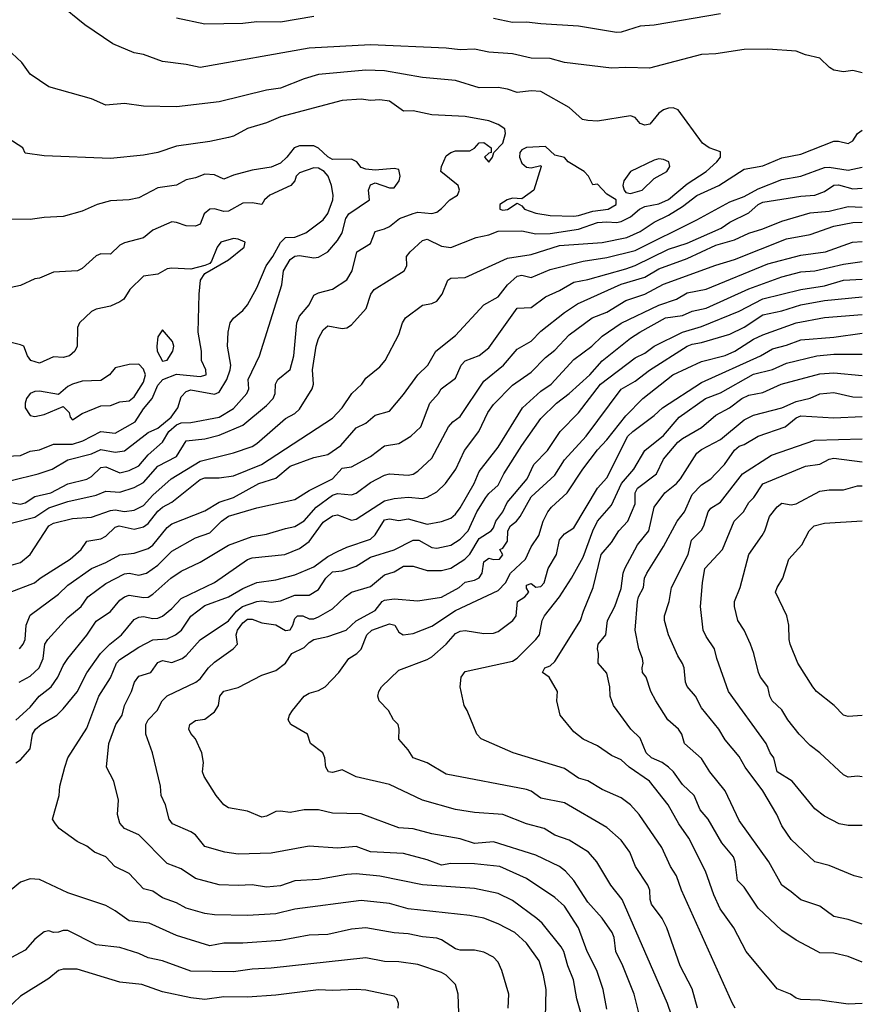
# Model space of a CAD drawing. Header units: metres. Extents: x -46681 to -43747, y -240911 to -237677.
# Tile 1029 of 1056: x -43836 to -43747, y -238302 to -238198. Entities that reach past the tile are written whole.
import ezdxf

# ---------------------------------------------------------------- set-up
doc = ezdxf.new("R2010")
doc.units = ezdxf.units.M
doc.layers.add('CONTOUR_INDEX', color=1, linetype='Continuous')
doc.layers.add('CONTOUR_INTER', color=3, linetype='Continuous')

msp = doc.modelspace()

# ---------------------------------------------------------------- linework, layer by layer
at = {"layer": 'CONTOUR_INDEX'}
for points, elevation in [([(-43836.6, -238249.05), (-43835.6, -238249.2), (-43835.1, -238249.08), (-43834.1, -238248.39), (-43832.4, -238248.02), (-43830.6, -238247.05), (-43828.6, -238246.57), (-43828.1, -238246.29), (-43827.1, -238245.33), (-43826.6, -238245.28), (-43825.1, -238245.9), (-43824.1, -238245.65), (-43823.1, -238245.15), (-43822.1, -238244.01), (-43820.6, -238242.67), (-43819.92, -238241.52), (-43819.1, -238240.83), (-43818.6, -238240.61), (-43817.6, -238240.57), (-43814.6, -238240), (-43813.1, -238239.08), (-43811.66, -238237.52), (-43811.45, -238237.02), (-43811.52, -238236.02), (-43810.33, -238233.52), (-43807.97, -238226.02), (-43807.78, -238224.52), (-43807.1, -238223.34), (-43806.6, -238222.98), (-43806.1, -238222.93), (-43804.6, -238223.15), (-43804.1, -238223.08), (-43803.1, -238222.52), (-43802.1, -238221.32), (-43801.6, -238220.52), (-43801.21, -238219.02), (-43800.89, -238218.52), (-43798.71, -238217.02), (-43798.8, -238216.02), (-43798.6, -238215.43), (-43798.1, -238215.22), (-43796.6, -238215.75), (-43796.1, -238215.75), (-43795.57, -238215.02), (-43795.46, -238214.52), (-43795.6, -238213.82), (-43796.1, -238213.72), (-43798.1, -238213.9), (-43799.1, -238213.77), (-43799.6, -238213.6), (-43800.05, -238213.02), (-43800.6, -238212.74), (-43802.6, -238212.75), (-43803.1, -238212.48), (-43804.1, -238211.55), (-43804.6, -238211.32), (-43806.1, -238211.32), (-43806.67, -238211.52), (-43807.43, -238212.52), (-43808.1, -238213.15), (-43809.1, -238213.57), (-43811.1, -238213.88), (-43813.1, -238214.43), (-43814.1, -238214.84), (-43815.1, -238214.4), (-43816.1, -238214.32), (-43817.1, -238214.71), (-43818.1, -238214.93), (-43819.1, -238215.49), (-43821.1, -238215.77), (-43823.1, -238216.81), (-43824.1, -238217.03), (-43826.1, -238217.12), (-43827.51, -238217.52), (-43829.1, -238218.21), (-43831.1, -238218.78), (-43833.1, -238218.89), (-43834.6, -238219.12), (-43837.6, -238219.06)], 75), ([(-43835.76, -238268.02), (-43834.6, -238267.41), (-43833.62, -238266.52), (-43833.2, -238265.52), (-43833.05, -238264.02), (-43832.73, -238263.52), (-43830.6, -238261.19), (-43829.19, -238260.02), (-43828.47, -238259.02), (-43826.6, -238257.59), (-43824.6, -238256.58), (-43824.1, -238256.52), (-43823.1, -238256.71), (-43822.27, -238256.52), (-43821.1, -238255.67), (-43819.6, -238254.19), (-43817.1, -238252.77), (-43815.6, -238252.25), (-43814.34, -238251.02), (-43813.6, -238250.47), (-43810.6, -238249.6), (-43806.6, -238248.72), (-43805.1, -238247.78), (-43802.6, -238246.55), (-43801.6, -238245.42), (-43800.6, -238245.25), (-43798.6, -238244.17), (-43797.1, -238243.04), (-43795.6, -238242.78), (-43794.33, -238242.02), (-43793.29, -238241.02), (-43792.32, -238238.52), (-43791.41, -238237.52), (-43791.12, -238237.02), (-43789.6, -238235.87), (-43789.01, -238234.52), (-43788.6, -238234.05), (-43787.1, -238233.5), (-43786.1, -238232.69), (-43783.1, -238228.5), (-43781.6, -238228.43), (-43780.1, -238227.29), (-43778.6, -238226.63), (-43777.1, -238225.75), (-43775.6, -238225.46), (-43771.6, -238224.34), (-43770.6, -238223.97), (-43767.1, -238222.23), (-43765.1, -238221.62), (-43761.53, -238220.02), (-43760.6, -238219.4), (-43758.6, -238218.39), (-43757.62, -238217.52), (-43757.1, -238217.27), (-43753.1, -238216.64), (-43751.6, -238216.52), (-43750.6, -238216.13), (-43749.6, -238215.49), (-43749.1, -238215.43), (-43747.6, -238215.88), (-43746.6, -238215.79)], 80), ([(-43773.6, -238302.62), (-43773.99, -238300.52), (-43774.66, -238298.52), (-43775.69, -238296.52), (-43776.62, -238294.02), (-43778.1, -238291.74), (-43779.1, -238290.79), (-43782.1, -238288.79), (-43784.92, -238287.52), (-43787.6, -238287.23), (-43790.1, -238287.21), (-43791.1, -238287.37), (-43792.6, -238286.82), (-43795.1, -238286.16), (-43798.6, -238285.96), (-43800.1, -238285.4), (-43802.1, -238285.59), (-43805.1, -238285.37), (-43809.1, -238286.12), (-43812.6, -238286.21), (-43814.01, -238286.02), (-43816.1, -238285.42), (-43817.1, -238284.18), (-43817.6, -238283.85), (-43819.54, -238283.02), (-43819.88, -238282.52), (-43820.27, -238281.02), (-43820.73, -238280.02), (-43820.79, -238279.02), (-43821.66, -238275.52), (-43822.36, -238273.52), (-43822.36, -238272.52), (-43822.1, -238272.02), (-43821.16, -238271.02), (-43820.63, -238270.02), (-43820.1, -238269.47), (-43817.07, -238268.02), (-43816.6, -238267.68), (-43815.72, -238266.52), (-43815.1, -238265.93), (-43813.12, -238264.52), (-43812.66, -238264.02), (-43812.79, -238263.02), (-43812.66, -238262.52), (-43812.1, -238261.75), (-43811.6, -238261.37), (-43811.1, -238261.38), (-43810.1, -238261.75), (-43808.6, -238261.97), (-43807.6, -238262.58), (-43807.1, -238262.51), (-43806.8, -238262.02), (-43806.6, -238261.29), (-43806.3, -238261.02), (-43805.75, -238261.02), (-43805.1, -238261.35), (-43804.6, -238261.33), (-43804.1, -238261.13), (-43802.6, -238260.28), (-43801.29, -238259.02), (-43800.6, -238258.53), (-43798.6, -238257.91), (-43797.1, -238256.69), (-43796.1, -238256.35), (-43795.1, -238255.77), (-43794.1, -238255.77), (-43792.6, -238256.23), (-43791.1, -238256.22), (-43790.1, -238255.99), (-43788.63, -238255.02), (-43788.1, -238254.51), (-43787.1, -238252.84), (-43785.84, -238252.02), (-43785.6, -238251.7), (-43785.34, -238251.02), (-43784.62, -238250.02), (-43784.13, -238249.02), (-43782.04, -238246.52), (-43781.31, -238245.02), (-43779.88, -238243.52), (-43778.55, -238241.52), (-43776.6, -238239.55), (-43774.29, -238236.52), (-43770.6, -238233.75), (-43769.6, -238233.23), (-43768.6, -238232.51), (-43765.62, -238231.02), (-43763.6, -238230.43), (-43759.6, -238228.81), (-43757.1, -238227.51), (-43753.1, -238226.52), (-43750.6, -238226.14), (-43748.6, -238225.51), (-43746.6, -238225.41)], 85), ([(-43746.6, -238302.03), (-43748.1, -238302.07), (-43751.1, -238301.66), (-43753.1, -238301.61), (-43753.6, -238301.45), (-43754.19, -238301.02), (-43755.6, -238300.48), (-43758.88, -238296.52), (-43760.18, -238294.02), (-43761.62, -238292.02), (-43762.3, -238290.52), (-43763.19, -238288.02), (-43764.95, -238284.52), (-43765.99, -238283.02), (-43767.14, -238281.02), (-43769.1, -238278.51), (-43771.23, -238277.02), (-43772.1, -238276.25), (-43773.1, -238275.8), (-43774.6, -238274.77), (-43776.1, -238274.07), (-43777.1, -238273.27), (-43778.55, -238271.52), (-43778.88, -238270.02), (-43778.84, -238269.02), (-43779.72, -238267.52), (-43780.41, -238267.02), (-43780.18, -238266.52), (-43779.6, -238266.31), (-43779.1, -238265.85), (-43776.38, -238261.52), (-43776.09, -238260.52), (-43775.05, -238258.02), (-43774.2, -238254.52), (-43773.1, -238253.26), (-43772.33, -238252.02), (-43771.4, -238251.02), (-43770.6, -238249.16), (-43770.6, -238248.02), (-43770.38, -238247.52), (-43768.36, -238246.02), (-43767.6, -238244.45), (-43766.1, -238242.67), (-43765.6, -238242.25), (-43763.6, -238241.11), (-43762.1, -238239.81), (-43760.63, -238239.02), (-43759.35, -238238.02), (-43758.6, -238237.7), (-43757.1, -238237.41), (-43755.16, -238236.52), (-43751.1, -238235.44), (-43749.6, -238235.34), (-43746.6, -238235.61)], 90), ([(-43746.6, -238278.06), (-43747.1, -238277.98), (-43748.1, -238278.07), (-43748.6, -238277.84), (-43751.1, -238275.52), (-43752.1, -238274.74), (-43753.28, -238273.52), (-43754.46, -238272.02), (-43755.1, -238270.96), (-43756.11, -238270.02), (-43756.36, -238269.52), (-43756.57, -238268.52), (-43757.35, -238267.52), (-43757.56, -238267.02), (-43758.05, -238265.02), (-43758.42, -238264.02), (-43759.1, -238262.53), (-43759.75, -238261.52), (-43760.11, -238260.02), (-43760.11, -238259.52), (-43759.51, -238258.02), (-43758.58, -238254.52), (-43757.18, -238252.52), (-43756.9, -238252.02), (-43756.4, -238250.52), (-43755.6, -238249.48), (-43755.1, -238249.11), (-43754.1, -238249.29), (-43753.6, -238249.16), (-43751.1, -238247.84), (-43750.1, -238247.69), (-43748.6, -238247.68), (-43747.1, -238247.26), (-43746.6, -238247.29)], 95), ([(-43795.69, -238302.52), (-43795.62, -238302.02), (-43795.8, -238301.52), (-43796.1, -238301.24), (-43796.6, -238301.12), (-43799.1, -238300.6), (-43800.1, -238300.52), (-43802.6, -238300.64), (-43804.1, -238300.58), (-43808.6, -238301.13), (-43811.6, -238301.34), (-43814.1, -238301.3), (-43816.1, -238301.59), (-43817.6, -238301.43), (-43820.6, -238300.78), (-43822.77, -238300.02), (-43825.1, -238299.75), (-43829.6, -238298.39), (-43831.1, -238298.37), (-43831.6, -238298.52), (-43832.6, -238299.36), (-43835.6, -238301.24), (-43837.1, -238302.66)], 80)]:
    msp.add_lwpolyline(points, dxfattribs=dict(at, elevation=elevation))
at = {"layer": 'CONTOUR_INTER'}
for points, elevation in [([(-43746.6, -238203.59), (-43747.6, -238203.36), (-43748.6, -238203.49), (-43749.6, -238203.3), (-43750.05, -238203.02), (-43751.1, -238202.03), (-43752.6, -238201.71), (-43753.6, -238201.32), (-43756.6, -238201.11), (-43759.1, -238201.12), (-43762.1, -238201.58), (-43763.6, -238201.66), (-43769.1, -238203.11), (-43771.6, -238203.03), (-43773.1, -238203.11), (-43778.1, -238202.51), (-43779.6, -238202.1), (-43781.6, -238202.04), (-43783.6, -238201.58), (-43786.1, -238201.4), (-43787.6, -238201.11), (-43789.1, -238201.17), (-43790.6, -238200.99), (-43798.6, -238200.65), (-43805.1, -238200.98), (-43816.6, -238203.04), (-43818.1, -238202.7), (-43820.6, -238202.4), (-43822.6, -238201.66), (-43823.6, -238201.48), (-43825.85, -238200.52), (-43828.82, -238198.52), (-43831.6, -238196.25)], 78), ([(-43804.6, -238197.65), (-43808.1, -238198.23), (-43810.6, -238198.19), (-43812.1, -238198.37), (-43816.1, -238198.44), (-43819.1, -238197.81)], 79), ([(-43761.6, -238197.37), (-43768.6, -238198.57), (-43770.1, -238198.68), (-43772.1, -238199.29), (-43772.6, -238199.33), (-43776.6, -238198.65), (-43780.6, -238198.43), (-43782.1, -238198.23), (-43783.6, -238198.28), (-43785.6, -238197.86)], 79), ([(-43836.6, -238255.65), (-43835.6, -238255.37), (-43834.6, -238254.52), (-43832.6, -238251.49), (-43832.1, -238251.21), (-43830.1, -238250.72), (-43828.1, -238250.58), (-43826.1, -238249.88), (-43825.6, -238249.82), (-43824.6, -238249.99), (-43823.6, -238249.85), (-43822.6, -238249.35), (-43821.6, -238248.25), (-43819.68, -238246.52), (-43816.6, -238244.66), (-43813.1, -238243.78), (-43811.1, -238243.1), (-43810.6, -238242.79), (-43807.6, -238240.14), (-43806.6, -238239.64), (-43806.1, -238239.17), (-43804.78, -238237.02), (-43804.62, -238236.52), (-43804.74, -238235.02), (-43804.34, -238232.52), (-43804.1, -238231.7), (-43803.6, -238230.76), (-43803.1, -238230.34), (-43801.6, -238230.63), (-43801.1, -238230.55), (-43800.6, -238230.25), (-43799.04, -238228.52), (-43798.57, -238227.02), (-43798.2, -238226.52), (-43795.04, -238224.52), (-43794.77, -238224.02), (-43794.78, -238223.02), (-43794.41, -238222.52), (-43793.1, -238221.33), (-43792.6, -238221.19), (-43791.1, -238221.93), (-43790.1, -238222.06), (-43787.43, -238221.02), (-43786.1, -238220.73), (-43785.1, -238220.33), (-43782.6, -238220.29), (-43781.1, -238220.61), (-43779.6, -238220.58), (-43776.6, -238220.13), (-43774.6, -238219.43), (-43773.6, -238219.34), (-43772.6, -238219.44), (-43772.1, -238219.31), (-43771.1, -238218.81), (-43770.14, -238218.02), (-43769.6, -238217.74), (-43768.1, -238217.45), (-43767.1, -238217), (-43765.1, -238215.34), (-43763.1, -238214.04), (-43761.96, -238213.02), (-43761.59, -238212.52), (-43761.6, -238211.97), (-43762.78, -238211.52), (-43763.5, -238211.02), (-43766.08, -238207.52), (-43766.6, -238207.31), (-43767.1, -238207.32), (-43767.6, -238207.52), (-43768.1, -238207.86), (-43769.06, -238209.02), (-43769.6, -238209.12), (-43770.1, -238208.94), (-43770.6, -238208.31), (-43771.1, -238208.16), (-43774.6, -238208.72), (-43775.6, -238208.65), (-43776.18, -238208.52), (-43777.6, -238207.25), (-43780.6, -238205.56), (-43781.6, -238205.49), (-43783.1, -238205.67), (-43784.1, -238205.32), (-43785.1, -238205.14), (-43787.1, -238205.19), (-43789.6, -238204.41), (-43793.1, -238204.08), (-43797.1, -238203.37), (-43799.1, -238203.33), (-43804.1, -238203.77), (-43805.6, -238204.23), (-43808.1, -238205.23), (-43809.6, -238205.43), (-43814.6, -238206.67), (-43819.1, -238207.18), (-43822.6, -238207.14), (-43824.6, -238206.83), (-43826.6, -238207.03), (-43828.1, -238206.36), (-43832.6, -238205.09), (-43834.6, -238203.73), (-43835.48, -238202.52), (-43837.05, -238201.02)], 77), ([(-43836.6, -238251.22), (-43834.1, -238250.59), (-43832.6, -238249.59), (-43830.6, -238248.92), (-43827.6, -238248.27), (-43826.6, -238247.84), (-43825.1, -238247.95), (-43823.6, -238247.45), (-43822.6, -238246.91), (-43821.1, -238245.21), (-43819.1, -238244.17), (-43818.1, -238242.51), (-43816.1, -238242.32), (-43814.6, -238241.93), (-43812.1, -238240.85), (-43809.6, -238238.77), (-43808.89, -238238.02), (-43808.68, -238237.52), (-43808.65, -238236.52), (-43808.38, -238236.02), (-43807.1, -238234.97), (-43806.71, -238233.52), (-43806.4, -238230.02), (-43806.1, -238229.33), (-43805.1, -238228.12), (-43804.6, -238227.1), (-43804.1, -238226.86), (-43802.6, -238226.47), (-43801.1, -238225.5), (-43800.54, -238224.52), (-43800.05, -238222.52), (-43798.6, -238221.66), (-43798.1, -238220.36), (-43797.1, -238220.08), (-43796.6, -238219.84), (-43795.54, -238219.02), (-43794.1, -238218.46), (-43793.6, -238218.33), (-43792.1, -238218.47), (-43791.6, -238218.32), (-43791.1, -238217.96), (-43790.22, -238217.02), (-43789.39, -238216.52), (-43789.18, -238216.02), (-43789.34, -238215.52), (-43791.15, -238214.02), (-43791.09, -238213.52), (-43790.6, -238212.38), (-43790.12, -238212.02), (-43789.6, -238211.85), (-43788.1, -238211.83), (-43787.6, -238211.55), (-43787.1, -238211.01), (-43786.6, -238210.97), (-43785.84, -238211.52), (-43785.84, -238212.02), (-43786.1, -238212.09), (-43786.56, -238212.52), (-43786.1, -238213.04), (-43785.7, -238212.52), (-43785.54, -238212.02), (-43784.59, -238211.02), (-43784.31, -238210.02), (-43784.39, -238209.52), (-43785.1, -238209.07), (-43786.1, -238208.69), (-43788.6, -238208.22), (-43792.1, -238208.03), (-43794.1, -238207.63), (-43795.1, -238207.65), (-43796.6, -238206.61), (-43797.6, -238206.44), (-43798.6, -238206.52), (-43799.6, -238206.38), (-43801.6, -238206.51), (-43808.1, -238208.25), (-43809.6, -238208.88), (-43811.6, -238209.5), (-43813.1, -238210.28), (-43813.6, -238210.42), (-43815.6, -238210.85), (-43819.1, -238211.34), (-43821.1, -238212.04), (-43822.6, -238212.32), (-43826.1, -238212.67), (-43833.1, -238212.39), (-43835.1, -238212.09), (-43835.37, -238211.52), (-43836.93, -238210.52)], 76), ([(-43836.69, -238258.52), (-43834.12, -238257.52), (-43833.54, -238257.02), (-43830.36, -238255.02), (-43829.2, -238254.02), (-43828.6, -238253.12), (-43827.1, -238252.88), (-43826.6, -238252.59), (-43825.6, -238251.64), (-43825.19, -238251.52), (-43823.6, -238251.86), (-43822.6, -238251.61), (-43822.1, -238251.27), (-43821.1, -238249.94), (-43820.6, -238249.53), (-43819.6, -238249.01), (-43816.6, -238246.6), (-43816.1, -238246.44), (-43814.6, -238246.44), (-43813.1, -238246.22), (-43810.13, -238245.02), (-43802.6, -238240.1), (-43801.61, -238239.02), (-43800.58, -238237.52), (-43799.53, -238236.52), (-43799.1, -238235.89), (-43797.6, -238234.69), (-43797.05, -238234.02), (-43795.6, -238231.28), (-43795.22, -238230.02), (-43794.91, -238229.52), (-43793.1, -238228.15), (-43792.1, -238227.99), (-43791.6, -238227.75), (-43791.03, -238227.02), (-43790.41, -238225.52), (-43790.1, -238225.3), (-43788.6, -238225.23), (-43784.1, -238223.2), (-43781.6, -238222.8), (-43778.6, -238221.87), (-43774.1, -238221.53), (-43771.5, -238221.02), (-43770.1, -238220.37), (-43768.6, -238219.4), (-43767.1, -238218.66), (-43765.6, -238217.72), (-43764.1, -238216.58), (-43761.77, -238215.52), (-43759.1, -238213.77), (-43757.1, -238213.43), (-43755.1, -238212.57), (-43753.1, -238212.21), (-43749.6, -238210.83), (-43749.1, -238210.82), (-43748.1, -238211.08), (-43747.6, -238210.79), (-43747.11, -238210.02), (-43746.6, -238209.66)], 78), ([(-43782.1, -238211.51), (-43782.6, -238211.75), (-43782.81, -238212.02), (-43782.86, -238212.52), (-43782.6, -238213.14), (-43782.1, -238213.58), (-43781.6, -238213.64), (-43780.6, -238213.41), (-43780.54, -238213.52), (-43781.32, -238216.02), (-43782.6, -238216.94), (-43783.6, -238216.86), (-43784.14, -238217.02), (-43784.93, -238217.52), (-43784.93, -238218.02), (-43784.6, -238218.13), (-43784.1, -238218.06), (-43783.1, -238217.39), (-43782.6, -238217.65), (-43782.32, -238218.02), (-43781.1, -238218.45), (-43779.6, -238218.67), (-43777.1, -238218.74), (-43776.6, -238218.7), (-43775.1, -238218.24), (-43773.45, -238218.02), (-43772.63, -238217.52), (-43772.63, -238217.02), (-43773.6, -238216.43), (-43774.6, -238215.36), (-43775.1, -238215.45), (-43775.53, -238214.52), (-43776.02, -238214.02), (-43777.7, -238213.02), (-43778.1, -238212.54), (-43779.1, -238212.31), (-43780.1, -238211.4), (-43782.1, -238211.51)], 76), ([(-43768.6, -238212.83), (-43771.1, -238214.02), (-43771.81, -238215.02), (-43771.91, -238215.52), (-43771.79, -238216.02), (-43771.6, -238216.25), (-43771.1, -238216.37), (-43769.87, -238216.02), (-43768.6, -238214.79), (-43767.27, -238214.02), (-43766.93, -238213.52), (-43767.05, -238213.02), (-43767.6, -238212.75), (-43768.1, -238212.7), (-43768.6, -238212.83)], 76), ([(-43836.6, -238246.71), (-43833.74, -238246.02), (-43832.27, -238245.52), (-43830.6, -238244.52), (-43828.1, -238243.89), (-43827.1, -238243.42), (-43825.6, -238243.7), (-43824.6, -238243.56), (-43822.1, -238241.65), (-43821.1, -238241.19), (-43819.67, -238240.02), (-43818.97, -238239.02), (-43818.6, -238237.86), (-43818.1, -238237.28), (-43817.6, -238237.13), (-43815.1, -238237.59), (-43814.6, -238237.37), (-43813.79, -238236.02), (-43813.42, -238235.02), (-43813.36, -238234.52), (-43813.72, -238232.52), (-43813.65, -238231.02), (-43813.42, -238230.02), (-43813.1, -238229.54), (-43812.1, -238228.74), (-43811.6, -238228.12), (-43810.6, -238226.32), (-43809.64, -238224.02), (-43808.91, -238223.02), (-43808.1, -238221.54), (-43807.6, -238221.02), (-43806.6, -238220.98), (-43805.44, -238220.52), (-43803.6, -238219.14), (-43803.1, -238218.49), (-43802.59, -238217.02), (-43802.54, -238216.52), (-43802.72, -238215.52), (-43803.09, -238214.52), (-43803.51, -238214.02), (-43804.1, -238213.69), (-43804.6, -238213.66), (-43806.1, -238214.18), (-43806.45, -238214.52), (-43806.61, -238215.02), (-43807.01, -238215.52), (-43809.24, -238216.52), (-43809.8, -238217.02), (-43810.1, -238217.52), (-43811.1, -238217.34), (-43812.1, -238217.37), (-43813.6, -238218.23), (-43814.1, -238218.26), (-43815.1, -238217.98), (-43815.6, -238218), (-43816.2, -238218.52), (-43816.6, -238219.61), (-43817.1, -238219.81), (-43818.1, -238219.77), (-43819.1, -238219.41), (-43819.6, -238219.36), (-43821.6, -238220.23), (-43822.6, -238221.03), (-43824.6, -238221.56), (-43825.1, -238221.82), (-43826.1, -238222.79), (-43827.1, -238222.75), (-43827.6, -238222.94), (-43829.1, -238224.28), (-43829.59, -238224.52), (-43832.1, -238224.69), (-43833.6, -238225.32), (-43834.1, -238225.37), (-43835.6, -238226.09), (-43837.1, -238226.4)], 74), ([(-43835.72, -238264.52), (-43835.31, -238264.02), (-43835.13, -238263.52), (-43834.99, -238262.02), (-43834.6, -238260.94), (-43831.6, -238258.73), (-43830.6, -238257.78), (-43828.1, -238256.02), (-43826.6, -238255.38), (-43825.1, -238254.56), (-43823.6, -238254.39), (-43822.1, -238253.89), (-43821.6, -238253.54), (-43820.1, -238251.69), (-43819.6, -238251.28), (-43816.1, -238249.92), (-43814.6, -238249), (-43813.1, -238248.52), (-43810.41, -238247.02), (-43808.6, -238246.46), (-43807.1, -238245.19), (-43804.6, -238244.29), (-43803.1, -238243.96), (-43801.75, -238243.02), (-43800.1, -238241.15), (-43799.1, -238240.66), (-43798.1, -238239.79), (-43796.6, -238239.36), (-43795.1, -238237.63), (-43793.6, -238235.54), (-43792.52, -238234.52), (-43791.69, -238233.02), (-43789.6, -238231.36), (-43786.6, -238228.13), (-43785.1, -238227.28), (-43784.12, -238226.02), (-43783.1, -238225.09), (-43782.6, -238224.98), (-43781.6, -238225.25), (-43779.6, -238224.4), (-43776.1, -238223.52), (-43773.6, -238223.11), (-43770.6, -238222.37), (-43764.1, -238219.15), (-43760.6, -238217.24), (-43759.1, -238216.66), (-43757.6, -238215.85), (-43755.1, -238214.89), (-43753.1, -238214.53), (-43750.6, -238213.61), (-43750.1, -238213.57), (-43748.1, -238213.88), (-43746.6, -238213.57)], 79), ([(-43836.1, -238272.04), (-43834.6, -238270.69), (-43833.64, -238269.52), (-43832.36, -238268.52), (-43831.65, -238267.52), (-43831.1, -238266.29), (-43830.6, -238265.53), (-43828.6, -238263.05), (-43827.6, -238261.59), (-43826.1, -238260.55), (-43825.1, -238259.38), (-43824.6, -238259), (-43824.1, -238258.85), (-43822.6, -238259.07), (-43822.1, -238259.03), (-43821.6, -238258.72), (-43819.72, -238257.02), (-43818.6, -238256.28), (-43816.6, -238255.36), (-43813.6, -238253.53), (-43811.1, -238252.63), (-43809.6, -238252.38), (-43807.6, -238251.77), (-43806.6, -238251.59), (-43805.6, -238250.98), (-43804.34, -238249.52), (-43802.6, -238248.26), (-43802.1, -238248.08), (-43800.6, -238248.24), (-43800.1, -238248.06), (-43798.6, -238246.92), (-43797.1, -238246.15), (-43796.6, -238246.02), (-43794.6, -238246.16), (-43794.1, -238246.04), (-43793.6, -238245.72), (-43792.1, -238244.34), (-43790.34, -238241.02), (-43789.89, -238240.52), (-43789.1, -238239.95), (-43786.6, -238236.21), (-43784.53, -238234.52), (-43783.1, -238232.81), (-43781.6, -238231.96), (-43780.6, -238230.92), (-43778.1, -238228.95), (-43776.7, -238228.02), (-43772.1, -238225.93), (-43769.6, -238225.2), (-43768.1, -238224.31), (-43765.1, -238223.24), (-43762.1, -238221.84), (-43760.1, -238221.25), (-43758.6, -238220.55), (-43757.1, -238220.11), (-43755.1, -238219.3), (-43752.1, -238218.41), (-43750.1, -238218.22), (-43748.1, -238217.73), (-43746.6, -238217.81)], 81), ([(-43836.1, -238276.57), (-43835.6, -238276.25), (-43834.6, -238275.09), (-43834.32, -238273.52), (-43834.01, -238273.02), (-43833.43, -238272.52), (-43831.77, -238271.52), (-43831.1, -238270.87), (-43829.6, -238269.07), (-43828.6, -238267.06), (-43827.14, -238265.02), (-43826.16, -238264.02), (-43824.92, -238263.02), (-43823.6, -238261.41), (-43823.1, -238261.17), (-43822.6, -238261.1), (-43821.6, -238261.29), (-43821.1, -238261.27), (-43820.6, -238261.04), (-43819.6, -238260.24), (-43818.6, -238259.17), (-43815.1, -238257.48), (-43811.6, -238255.08), (-43811.1, -238254.89), (-43807.66, -238254.52), (-43806.1, -238253.9), (-43805.1, -238253.16), (-43803.6, -238251.11), (-43802.6, -238250.44), (-43802.1, -238250.35), (-43800.6, -238250.89), (-43800.1, -238250.8), (-43797.1, -238248.87), (-43796.1, -238248.62), (-43794.6, -238248.48), (-43793.1, -238248.62), (-43792.6, -238248.47), (-43791.6, -238247.9), (-43790.68, -238247.02), (-43789.57, -238245.52), (-43788.67, -238243.52), (-43787.13, -238241.52), (-43786.2, -238239.52), (-43785.6, -238238.68), (-43783.6, -238236.64), (-43781.6, -238235.24), (-43780.1, -238233.69), (-43779.1, -238232.91), (-43777.6, -238231.32), (-43775.16, -238229.52), (-43773.6, -238228.91), (-43771.6, -238227.69), (-43769.6, -238227.01), (-43767.6, -238225.96), (-43762.1, -238223.92), (-43760.1, -238223.33), (-43754.6, -238221.16), (-43752.1, -238220.71), (-43749.6, -238219.8), (-43747.6, -238219.41), (-43746.6, -238219.38)], 82), ([(-43838.6, -238244.2), (-43835.6, -238244.05), (-43834.6, -238243.61), (-43833.6, -238243.48), (-43832.1, -238242.87), (-43830.1, -238242.86), (-43829.02, -238242.52), (-43827.1, -238241.54), (-43825.6, -238241.7), (-43823.47, -238240.52), (-43822.6, -238239.13), (-43821.68, -238238.02), (-43821.1, -238236.61), (-43820.57, -238236.02), (-43819.1, -238235.47), (-43816.6, -238235.71), (-43815.99, -238235.52), (-43816, -238235.02), (-43816.47, -238234.02), (-43816.47, -238233.02), (-43816.81, -238231.02), (-43816.71, -238227.02), (-43816.56, -238225.52), (-43816.1, -238224.81), (-43813.6, -238223.36), (-43811.97, -238222.02), (-43811.84, -238221.52), (-43812.6, -238221.2), (-43813.1, -238221.12), (-43814.44, -238221.52), (-43814.82, -238222.02), (-43815.42, -238223.52), (-43815.6, -238223.76), (-43816.1, -238223.99), (-43817.6, -238224.35), (-43819.6, -238224.24), (-43820.1, -238224.32), (-43821.1, -238224.9), (-43822.6, -238225.1), (-43824.03, -238226.52), (-43824.67, -238227.52), (-43825.1, -238227.83), (-43826.1, -238228.29), (-43827.6, -238228.6), (-43828.1, -238228.83), (-43829.38, -238230.02), (-43829.59, -238230.52), (-43829.6, -238232.52), (-43829.86, -238233.02), (-43830.42, -238233.52), (-43831.1, -238233.71), (-43832.1, -238233.63), (-43833.6, -238234.3), (-43834.51, -238234.02), (-43834.86, -238233.52), (-43835.27, -238232.52), (-43835.6, -238232.36), (-43836.6, -238232.12)], 73), ([(-43780.09, -238303.52), (-43780.03, -238300.52), (-43780.3, -238299.02), (-43780.76, -238297.52), (-43782.1, -238295.62), (-43783.33, -238294.52), (-43785.1, -238293.59), (-43786.6, -238293), (-43788.1, -238292.71), (-43794.6, -238292.02), (-43796.6, -238291.43), (-43799.6, -238291.13), (-43806.6, -238292.04), (-43808.6, -238292.52), (-43811.6, -238292.71), (-43815.1, -238292.63), (-43816.1, -238292.51), (-43818.1, -238291.92), (-43819.1, -238291.36), (-43820.6, -238290.83), (-43821.6, -238290.12), (-43822.6, -238289.89), (-43824.1, -238288.28), (-43825.64, -238287.52), (-43826.6, -238286.51), (-43827.78, -238286.02), (-43828.6, -238285.37), (-43829.6, -238284.87), (-43831.5, -238283.52), (-43831.92, -238283.02), (-43832.21, -238282.52), (-43831.53, -238280.02), (-43831.44, -238279.02), (-43830.92, -238277.02), (-43830.59, -238276.02), (-43828.6, -238272.89), (-43827.31, -238269.52), (-43826.1, -238267.57), (-43825.45, -238266.02), (-43825.1, -238265.63), (-43823.1, -238264.35), (-43821.6, -238263.57), (-43820.1, -238263.47), (-43819.21, -238263.02), (-43818.59, -238262.52), (-43817.6, -238261.05), (-43816.1, -238259.94), (-43813.62, -238259.02), (-43812.1, -238258.14), (-43810.6, -238257.5), (-43808.6, -238257.22), (-43806.6, -238256.69), (-43804.6, -238255.83), (-43803.1, -238254.76), (-43802.1, -238254.21), (-43801.1, -238253.75), (-43798.6, -238252.91), (-43798.1, -238252.46), (-43797.1, -238250.86), (-43796.6, -238250.77), (-43795.6, -238250.93), (-43794.6, -238250.75), (-43792.6, -238251.32), (-43791.1, -238251.05), (-43790.1, -238250.7), (-43789.6, -238250.27), (-43789.1, -238249.59), (-43787.63, -238247.02), (-43787.1, -238245.74), (-43785.1, -238243.2), (-43782.51, -238239.02), (-43780.6, -238237.26), (-43779.49, -238236.52), (-43777.1, -238233.93), (-43775.2, -238232.52), (-43774.1, -238231.45), (-43772.1, -238230.08), (-43768.1, -238228.17), (-43766.24, -238227.52), (-43765.1, -238226.87), (-43763.1, -238226.47), (-43756.6, -238223.79), (-43753.1, -238222.87), (-43750.47, -238222.52), (-43747.64, -238221.52), (-43746.6, -238221.43)], 83), ([(-43776.34, -238303.02), (-43776.79, -238301.52), (-43777.14, -238299.52), (-43777.73, -238298.02), (-43778.15, -238296.52), (-43778.44, -238296.02), (-43780.43, -238293.52), (-43781, -238293.02), (-43783.6, -238291.14), (-43785.1, -238290.4), (-43787.6, -238289.84), (-43793.1, -238289.46), (-43797.6, -238288.54), (-43800.1, -238288.31), (-43801.1, -238288.37), (-43804.1, -238288.92), (-43806.6, -238289.06), (-43808.1, -238289.56), (-43809.6, -238289.71), (-43811.1, -238289.48), (-43812.6, -238289.55), (-43814.6, -238289.45), (-43817.1, -238288.81), (-43818.6, -238287.78), (-43820.1, -238287.21), (-43823.1, -238284.19), (-43824.6, -238283.52), (-43825.1, -238282.93), (-43825.34, -238282.02), (-43825.26, -238280.52), (-43825.72, -238278.52), (-43826.53, -238277.02), (-43826.28, -238274.52), (-43825.52, -238272.52), (-43824.85, -238271.52), (-43824.6, -238270.52), (-43823.87, -238269.02), (-43823.56, -238268.02), (-43823.1, -238267.41), (-43821.83, -238267.02), (-43821.1, -238265.95), (-43820.6, -238265.75), (-43819.6, -238265.94), (-43818.52, -238265.52), (-43818.1, -238265.22), (-43816.6, -238263.57), (-43813.6, -238261.56), (-43812.78, -238260.52), (-43812.12, -238260.02), (-43810.6, -238259.51), (-43810.1, -238259.44), (-43809.1, -238259.56), (-43808.1, -238259.44), (-43806.6, -238258.82), (-43805.1, -238258.85), (-43804.1, -238258.24), (-43803.32, -238257.02), (-43802.6, -238256.37), (-43801.6, -238256.27), (-43800.1, -238255.76), (-43798.6, -238254.82), (-43796.1, -238254.03), (-43794.1, -238253.02), (-43793.47, -238253.02), (-43792.1, -238253.8), (-43791.6, -238253.88), (-43790.1, -238253.53), (-43789.1, -238252.9), (-43788.28, -238252.02), (-43787.35, -238250.02), (-43786.41, -238248.52), (-43786.1, -238248.08), (-43785.1, -238247.2), (-43784.5, -238246.02), (-43782.6, -238243.02), (-43780.6, -238240.17), (-43778.92, -238238.52), (-43777.6, -238237.51), (-43775.42, -238235.52), (-43774.1, -238234.07), (-43771.1, -238231.67), (-43770.11, -238231.02), (-43767.4, -238229.52), (-43765.6, -238229.25), (-43764.6, -238228.79), (-43763.1, -238228.48), (-43758.6, -238226.44), (-43755.1, -238225.17), (-43753.1, -238224.66), (-43751.6, -238224.55), (-43748.6, -238223.84), (-43746.6, -238223.54)], 84), ([(-43770.21, -238303.02), (-43770.71, -238301.02), (-43771.92, -238298.02), (-43772.67, -238296.52), (-43772.85, -238295.02), (-43773.03, -238294.52), (-43774.1, -238292.99), (-43775.6, -238291.31), (-43777.09, -238289.02), (-43777.99, -238288.02), (-43778.63, -238287.52), (-43781.1, -238286.33), (-43785.6, -238284.93), (-43787.6, -238285.09), (-43789.1, -238284.61), (-43792.1, -238284.06), (-43794.1, -238283.53), (-43795.6, -238283.45), (-43799.6, -238281.96), (-43802.6, -238281.88), (-43804.1, -238281.54), (-43805.6, -238281.52), (-43807.1, -238281.83), (-43808.1, -238281.66), (-43808.6, -238281.71), (-43809.6, -238282.21), (-43810.1, -238282.32), (-43811.6, -238281.66), (-43813.6, -238281.34), (-43814.09, -238281.02), (-43814.9, -238280.02), (-43816.2, -238278.02), (-43816.37, -238277.52), (-43816.27, -238276.52), (-43816.43, -238275.52), (-43817.09, -238274.02), (-43817.6, -238273.48), (-43817.79, -238273.02), (-43817.7, -238272.52), (-43817.1, -238272.09), (-43816.1, -238271.95), (-43815.1, -238271.19), (-43814.66, -238270.52), (-43814.54, -238269.52), (-43814.1, -238268.99), (-43812.6, -238268.6), (-43810.1, -238267.3), (-43808.6, -238266.81), (-43807.6, -238266.02), (-43806.92, -238265.02), (-43805.6, -238264.36), (-43805.1, -238263.83), (-43804.6, -238263.53), (-43803.1, -238263.2), (-43801.18, -238262.52), (-43800.1, -238261.56), (-43798.1, -238260.44), (-43797.35, -238259.52), (-43797.1, -238259.36), (-43796.1, -238259.22), (-43793.6, -238259.45), (-43791.1, -238259.06), (-43789.21, -238258.02), (-43788.6, -238257.45), (-43787.6, -238257.26), (-43787.1, -238256.99), (-43786.8, -238256.52), (-43786.6, -238255.31), (-43786.1, -238254.92), (-43785.6, -238255.06), (-43784.95, -238255.02), (-43784.6, -238254.57), (-43784.92, -238254.02), (-43784.6, -238253.87), (-43784.1, -238253.11), (-43784.07, -238252.02), (-43783.81, -238251.52), (-43783.16, -238251.02), (-43782.78, -238250.52), (-43781.6, -238248.42), (-43779.1, -238246.13), (-43778.08, -238244.52), (-43775.79, -238242.02), (-43772.1, -238237.06), (-43770.6, -238236.22), (-43769.1, -238235.04), (-43765.1, -238232.5), (-43764.6, -238232.28), (-43763.6, -238232.11), (-43760.6, -238231.25), (-43759.1, -238230.51), (-43757.1, -238229.19), (-43755.1, -238228.76), (-43753.1, -238228.13), (-43750.6, -238227.69), (-43746.6, -238227.29)], 86), ([(-43766, -238305.52), (-43767.21, -238302.02), (-43771.99, -238291.02), (-43773.17, -238289.52), (-43774.66, -238287.02), (-43775.55, -238286.02), (-43777.6, -238284.75), (-43779.1, -238284.23), (-43780.23, -238283.52), (-43782.1, -238283.01), (-43784.6, -238282.03), (-43787.6, -238281.81), (-43789.6, -238281.49), (-43793.1, -238280.5), (-43796.6, -238278.86), (-43800.1, -238278.03), (-43801.6, -238277.3), (-43802.6, -238277.58), (-43803.03, -238277.52), (-43803.31, -238277.02), (-43803.42, -238276.02), (-43803.65, -238275.52), (-43804.94, -238274.52), (-43805.27, -238273.52), (-43807.03, -238272.52), (-43807.32, -238272.02), (-43807.18, -238271.52), (-43806.85, -238271.02), (-43805.6, -238269.53), (-43805.1, -238269.2), (-43804.1, -238268.9), (-43803.4, -238268.52), (-43801.94, -238267.02), (-43800.89, -238265.52), (-43800.05, -238265.02), (-43799.6, -238264.56), (-43798.99, -238263.02), (-43798.46, -238262.52), (-43796.6, -238261.86), (-43796.02, -238262.02), (-43795.6, -238262.75), (-43795.16, -238263.02), (-43794.1, -238262.89), (-43792.1, -238262.12), (-43789.6, -238260.46), (-43785.1, -238258.34), (-43784.33, -238257.52), (-43783.78, -238256.52), (-43782.21, -238255.02), (-43781.6, -238253.74), (-43780.81, -238252.52), (-43780.33, -238251.02), (-43779.85, -238250.02), (-43779.46, -238249.52), (-43777.79, -238248.02), (-43776.15, -238245.52), (-43774.6, -238243.46), (-43773.6, -238242.41), (-43771.6, -238239.86), (-43769.79, -238238.02), (-43766.63, -238235.52), (-43763.6, -238234.11), (-43761.1, -238233.48), (-43760.07, -238233.02), (-43758.1, -238231.76), (-43757.1, -238231.3), (-43753.6, -238230.04), (-43750.6, -238229.48), (-43746.6, -238229.17)], 87), ([(-43820.6, -238230.79), (-43821.08, -238231.52), (-43821.19, -238232.52), (-43821.16, -238233.02), (-43820.6, -238234.08), (-43820.1, -238233.99), (-43819.51, -238233.02), (-43819.38, -238232.52), (-43819.53, -238232.02), (-43820.6, -238230.79)], 72), ([(-43764.02, -238302.52), (-43764.6, -238300.48), (-43765.87, -238298.02), (-43767.28, -238294.02), (-43767.75, -238293.02), (-43768.87, -238291.52), (-43769.01, -238291.02), (-43769.05, -238290.02), (-43769.26, -238289.52), (-43770.59, -238287.52), (-43771.18, -238286.02), (-43772.1, -238284.76), (-43773.6, -238283.42), (-43778.1, -238280.81), (-43780.6, -238280.3), (-43781.6, -238279.55), (-43782.1, -238279.38), (-43790.6, -238277.76), (-43792.6, -238276.58), (-43794.1, -238276.04), (-43794.6, -238275.19), (-43795.6, -238274.07), (-43795.55, -238273.02), (-43795.66, -238272.52), (-43796.18, -238272.02), (-43796.71, -238271.02), (-43797.68, -238270.02), (-43797.81, -238269.52), (-43797.73, -238269.02), (-43797.45, -238268.52), (-43795.6, -238266.75), (-43792.6, -238265.64), (-43792.1, -238265.34), (-43790.61, -238264.02), (-43789.6, -238262.88), (-43789.1, -238262.64), (-43788.6, -238262.57), (-43786.6, -238262.88), (-43785.6, -238262.86), (-43785.1, -238262.68), (-43783.56, -238261.52), (-43783.2, -238261.02), (-43783.06, -238259.52), (-43782.29, -238259.02), (-43781.87, -238258.52), (-43782.1, -238258.09), (-43782.1, -238257.78), (-43781.6, -238257.61), (-43781.1, -238257.98), (-43780.6, -238257.92), (-43780.23, -238257.52), (-43779.8, -238256.02), (-43778.92, -238254.52), (-43778.6, -238252.97), (-43778.1, -238252.35), (-43777.1, -238251.71), (-43774.58, -238247.52), (-43773.6, -238246.44), (-43771.38, -238242.02), (-43770.87, -238241.52), (-43768.6, -238239.84), (-43767.72, -238239.02), (-43763.6, -238236.34), (-43757.35, -238233.52), (-43756.1, -238232.77), (-43754.6, -238232.4), (-43753.1, -238231.84), (-43749.6, -238231.55), (-43746.6, -238231.13)], 88), ([(-43760.05, -238302.52), (-43760.32, -238302.02), (-43765.72, -238290.02), (-43766.24, -238288.52), (-43766.87, -238287.52), (-43767.79, -238285.52), (-43770.18, -238282.02), (-43771.1, -238281.02), (-43772.1, -238280.25), (-43774.1, -238279.38), (-43775.6, -238278.48), (-43776.6, -238278.17), (-43778.1, -238277.15), (-43783.52, -238275.52), (-43786.9, -238274.02), (-43787.37, -238273.52), (-43788.38, -238271.02), (-43788.71, -238270.52), (-43789.1, -238268.52), (-43789, -238267.52), (-43788.6, -238266.89), (-43783.6, -238265.83), (-43783.1, -238265.51), (-43781.1, -238263.52), (-43780.73, -238263.02), (-43780.46, -238261.52), (-43780.19, -238261.02), (-43778.6, -238259.02), (-43777.34, -238257.02), (-43776.1, -238254.81), (-43775.1, -238252.03), (-43774.61, -238251.02), (-43773.1, -238249.3), (-43772.06, -238247.02), (-43770.77, -238245.52), (-43769.6, -238243.53), (-43767.6, -238241.96), (-43765.96, -238240.02), (-43763.17, -238238.02), (-43761.6, -238237.44), (-43758.1, -238235.47), (-43756.1, -238234.96), (-43754.6, -238234.29), (-43751.42, -238233.52), (-43749.6, -238233.34), (-43746.6, -238233.35)], 89), ([(-43824.1, -238234.44), (-43825.6, -238234.78), (-43826.2, -238235.52), (-43827.1, -238236.12), (-43829.1, -238236.22), (-43830.1, -238236.51), (-43830.6, -238236.76), (-43831.6, -238237.61), (-43833.6, -238237.27), (-43834.1, -238237.3), (-43834.6, -238237.5), (-43834.98, -238238.02), (-43835.13, -238238.52), (-43835.12, -238239.02), (-43834.6, -238239.82), (-43834.1, -238239.95), (-43833.1, -238239.72), (-43831.1, -238238.88), (-43830.46, -238239.52), (-43830.35, -238240.02), (-43830.1, -238240.31), (-43829.1, -238239.62), (-43827.1, -238238.83), (-43826.1, -238238.77), (-43825.1, -238238.4), (-43824.1, -238238.27), (-43823.6, -238237.85), (-43822.6, -238236.3), (-43822.38, -238235.52), (-43822.6, -238234.93), (-43823.1, -238234.4), (-43824.1, -238234.44)], 72), ([(-43746.6, -238297.66), (-43748.1, -238297.05), (-43749.6, -238296.7), (-43751.1, -238296.65), (-43751.35, -238296.52), (-43753.6, -238295.31), (-43755.1, -238294.3), (-43757.6, -238291.93), (-43759.1, -238289.7), (-43759.79, -238289.02), (-43760.03, -238287.02), (-43760.21, -238286.52), (-43761.45, -238285.02), (-43762.91, -238282.52), (-43763.73, -238281.52), (-43764.38, -238280.02), (-43765.6, -238278.86), (-43766.56, -238277.52), (-43767.08, -238277.02), (-43767.74, -238276.52), (-43768.9, -238276.02), (-43769.46, -238275.52), (-43770.1, -238273.96), (-43771.07, -238273.02), (-43772.92, -238270.52), (-43773.25, -238269.52), (-43773.3, -238268.52), (-43773.6, -238267.1), (-43774.53, -238266.02), (-43774.49, -238265.02), (-43774.58, -238264.52), (-43774.51, -238264.02), (-43773.73, -238263.02), (-43773.53, -238261.52), (-43772.77, -238260.02), (-43772.1, -238258.14), (-43771.89, -238256.52), (-43771.71, -238256.02), (-43770.37, -238253.52), (-43769.18, -238252.02), (-43768.62, -238249.52), (-43767.47, -238248.02), (-43766.24, -238247.02), (-43765.82, -238246.52), (-43764.1, -238243.82), (-43763.6, -238243.43), (-43761.6, -238242.37), (-43759.1, -238240.3), (-43758.1, -238239.8), (-43755.1, -238239.01), (-43753.6, -238238.37), (-43752.1, -238237.99), (-43751.1, -238237.55), (-43749.6, -238237.4), (-43747.6, -238237.87), (-43746.6, -238237.88)], 91), ([(-43746.6, -238293.61), (-43748.1, -238293.13), (-43749.6, -238292.82), (-43751.1, -238291.71), (-43753.1, -238291.05), (-43754.1, -238290.19), (-43755.1, -238289.52), (-43756.49, -238287.02), (-43759.6, -238282.65), (-43761.11, -238279.52), (-43762.7, -238277.52), (-43763.6, -238276.11), (-43765.39, -238274.52), (-43765.69, -238273.52), (-43766.02, -238273.02), (-43767.17, -238272.02), (-43768.44, -238270.02), (-43768.95, -238269.02), (-43769.44, -238267.52), (-43769.82, -238267.02), (-43769.87, -238266.52), (-43769.75, -238266.02), (-43769.84, -238265.52), (-43770.23, -238264.52), (-43770.63, -238262.52), (-43770.36, -238259.52), (-43770.25, -238259.02), (-43769.72, -238258.02), (-43769.63, -238257.02), (-43769.39, -238256.52), (-43767.6, -238253.68), (-43766.16, -238251.02), (-43765.38, -238250.02), (-43764.6, -238248.19), (-43763.6, -238247.18), (-43762.62, -238246.52), (-43762.13, -238246.02), (-43761.17, -238245.02), (-43760.1, -238243.49), (-43759.6, -238243.08), (-43759.1, -238242.91), (-43757.61, -238242.02), (-43754.75, -238241.02), (-43753.6, -238240.07), (-43753.1, -238239.88), (-43749.6, -238240.09), (-43746.6, -238239.93)], 92), ([(-43746.6, -238288.72), (-43747.46, -238288.52), (-43750.1, -238287.43), (-43751.6, -238287.05), (-43754.1, -238284.67), (-43755.1, -238283.22), (-43755.65, -238282.02), (-43757.1, -238279.52), (-43758.98, -238277.02), (-43759.6, -238275.88), (-43761.1, -238274.14), (-43761.75, -238273.02), (-43763.6, -238270.75), (-43764.24, -238269.52), (-43765.1, -238268.48), (-43765.3, -238268.02), (-43765.44, -238266.52), (-43765.6, -238266.05), (-43766.1, -238265.25), (-43767.09, -238263.02), (-43767.5, -238261.52), (-43767.5, -238261.02), (-43767.02, -238259.52), (-43766.76, -238258.02), (-43765.02, -238254.52), (-43764.66, -238253.02), (-43763.6, -238251.96), (-43763.34, -238251.52), (-43762.88, -238250.02), (-43762.6, -238249.63), (-43761.6, -238249), (-43759.25, -238246.02), (-43756.18, -238244.02), (-43751.6, -238242.44), (-43746.6, -238242.3)], 93), ([(-43746.6, -238283.2), (-43748.1, -238283.19), (-43749.04, -238283.02), (-43750.6, -238282.22), (-43751.6, -238281.43), (-43754.02, -238278.52), (-43755.59, -238277.52), (-43755.96, -238276.02), (-43756.34, -238275.52), (-43756.75, -238274.52), (-43760.75, -238269.02), (-43761.99, -238265.52), (-43762.21, -238264.52), (-43763.1, -238263.22), (-43763.41, -238262.52), (-43763.7, -238260.02), (-43763.51, -238257.52), (-43763.26, -238256.02), (-43761.37, -238254.02), (-43760.15, -238251.02), (-43759.16, -238250.02), (-43758.6, -238249.04), (-43758.07, -238248.52), (-43757.1, -238247.07), (-43752.6, -238245.19), (-43751.1, -238244.98), (-43750.1, -238244.46), (-43749.6, -238244.33), (-43746.6, -238244.74)], 94), ([(-43746.6, -238271.55), (-43748.1, -238271.66), (-43748.6, -238271.53), (-43749.58, -238270.52), (-43751.43, -238269.02), (-43751.83, -238268.52), (-43753.4, -238266.02), (-43754.21, -238264.02), (-43754.34, -238263.52), (-43754.36, -238262.02), (-43754.56, -238261.02), (-43755.77, -238258.52), (-43755.61, -238258.02), (-43754.99, -238257.02), (-43754.38, -238255.02), (-43752.99, -238253.52), (-43752.21, -238252.02), (-43751.67, -238251.52), (-43750.6, -238251.23), (-43746.6, -238250.99)], 96), ([(-43784.05, -238302.52), (-43783.96, -238301.02), (-43784.7, -238298.52), (-43785.1, -238297.66), (-43785.6, -238297.12), (-43786.6, -238296.58), (-43787.6, -238296.36), (-43789.1, -238296.37), (-43789.6, -238296.23), (-43791.1, -238295.27), (-43791.6, -238295.11), (-43793.1, -238294.98), (-43794.6, -238294.64), (-43796.1, -238294.54), (-43799.1, -238294.03), (-43800.6, -238294.16), (-43803.1, -238294.72), (-43805.1, -238294.78), (-43808.1, -238295.36), (-43812.1, -238295.65), (-43814.1, -238295.64), (-43815.6, -238295.91), (-43819.1, -238294.82), (-43821.99, -238293.52), (-43824.1, -238293.28), (-43825.6, -238292.2), (-43826.6, -238291.66), (-43830.6, -238290.32), (-43833.6, -238288.92), (-43834.6, -238288.83), (-43835.6, -238289.2), (-43836.6, -238289.98)], 82), ([(-43789.22, -238304.02), (-43789.33, -238301.02), (-43789.6, -238300.02), (-43790.61, -238299.02), (-43791.1, -238298.74), (-43793.6, -238297.89), (-43795.6, -238297.61), (-43797.1, -238297.57), (-43799.1, -238297.19), (-43809.1, -238298.28), (-43811.1, -238298.38), (-43813.1, -238298.68), (-43817.6, -238298.6), (-43820.6, -238297.5), (-43822.1, -238297.19), (-43823.1, -238296.72), (-43825.1, -238296.11), (-43827.6, -238295.82), (-43830.6, -238294.28), (-43831.1, -238294.28), (-43831.6, -238294.48), (-43832.1, -238294.5), (-43832.6, -238294.34), (-43833.1, -238294.43), (-43834.1, -238295.23), (-43835.1, -238296.39), (-43837.1, -238297.42)], 81)]:
    msp.add_lwpolyline(points, dxfattribs=dict(at, elevation=elevation))

doc.saveas('drawing.dxf')
